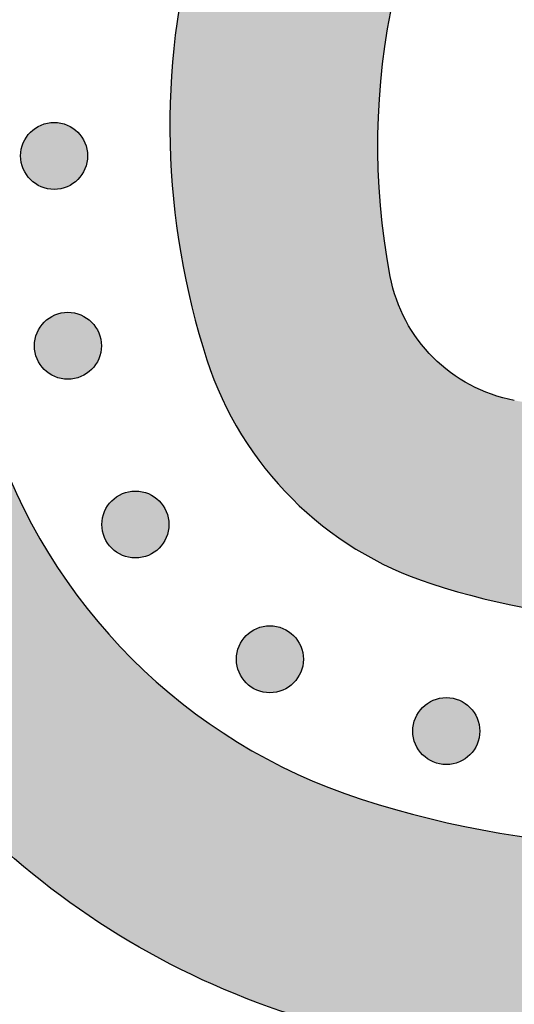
# Model space of a CAD drawing. Header units: millimetres. Extents: x -3873 to -97, y 912 to 4165.
# Tile 450 of 656: x -1492 to -1466, y 2607 to 2659. Entities that reach past the tile are written whole.
import ezdxf

# ---------------------------------------------------------------- set-up
doc = ezdxf.new("R2010")
doc.units = ezdxf.units.MM
doc.layers.add('pattern', color=7, linetype='Continuous', true_color=0x000000)

msp = doc.modelspace()

# ---------------------------------------------------------------- hatches: boundary and pattern name
at = {"layer": 'pattern'}
for points in [[(-1506.426, 2685.341), (-1505.53, 2686.481), (-1504.664, 2687.648), (-1503.83, 2688.842), (-1503.027, 2690.062), (-1502.258, 2691.306), (-1501.524, 2692.572), (-1500.825, 2693.86), (-1500.162, 2695.167), (-1499.537, 2696.493), (-1498.949, 2697.835), (-1498.401, 2699.192), (-1497.891, 2700.563), (-1497.42, 2701.945), (-1496.99, 2703.337), (-1496.6, 2704.737), (-1496.25, 2706.143), (-1496.062, 2704.601), (-1495.833, 2703.061), (-1495.564, 2701.524), (-1495.254, 2699.993), (-1494.903, 2698.467), (-1494.512, 2696.95), (-1494.08, 2695.443), (-1493.609, 2693.947), (-1493.099, 2692.464), (-1492.55, 2690.995), (-1491.963, 2689.543), (-1491.338, 2688.107), (-1490.677, 2686.691), (-1489.981, 2685.295), (-1489.249, 2683.921), (-1488.484, 2682.569), (-1489.465, 2680.77), (-1490.391, 2678.938), (-1491.26, 2677.076), (-1492.07, 2675.187), (-1492.821, 2673.274), (-1493.511, 2671.339), (-1494.139, 2669.385), (-1494.705, 2667.415), (-1494.94, 2666.514), (-1495.159, 2665.607), (-1495.363, 2664.693), (-1495.551, 2663.775), (-1495.722, 2662.851), (-1495.877, 2661.923), (-1496.016, 2660.99), (-1496.138, 2660.054), (-1496.243, 2659.115), (-1496.331, 2658.173), (-1496.402, 2657.228), (-1496.456, 2656.281), (-1496.493, 2655.333), (-1496.513, 2654.384), (-1496.515, 2653.435), (-1496.501, 2652.485), (-1496.469, 2651.536), (-1496.419, 2650.588), (-1496.353, 2649.641), (-1496.269, 2648.696), (-1496.169, 2647.753), (-1496.051, 2646.813), (-1495.917, 2645.877), (-1495.765, 2644.944), (-1495.597, 2644.015), (-1495.413, 2643.09), (-1495.212, 2642.171), (-1494.996, 2641.257), (-1494.763, 2640.348), (-1494.515, 2639.446), (-1494.251, 2638.551), (-1493.972, 2637.663), (-1493.692, 2636.84), (-1493.387, 2636.021), (-1493.057, 2635.206), (-1492.701, 2634.397), (-1492.32, 2633.593), (-1491.914, 2632.798), (-1491.482, 2632.011), (-1491.026, 2631.235), (-1490.545, 2630.469), (-1490.04, 2629.716), (-1489.511, 2628.976), (-1488.959, 2628.251), (-1488.385, 2627.541), (-1487.789, 2626.848), (-1487.171, 2626.172), (-1486.534, 2625.515), (-1485.877, 2624.878), (-1485.201, 2624.261), (-1484.508, 2623.664), (-1483.798, 2623.09), (-1483.073, 2622.539), (-1482.333, 2622.01), (-1481.579, 2621.505), (-1480.814, 2621.024), (-1480.037, 2620.568), (-1479.25, 2620.136), (-1478.455, 2619.73), (-1477.652, 2619.349), (-1476.842, 2618.994), (-1476.027, 2618.663), (-1475.208, 2618.359), (-1474.385, 2618.079), (-1473.497, 2617.8), (-1472.601, 2617.537), (-1471.699, 2617.288), (-1470.791, 2617.056), (-1469.877, 2616.839), (-1468.957, 2616.639), (-1468.033, 2616.455), (-1467.104, 2616.287), (-1466.171, 2616.136), (-1465.234, 2616.001), (-1464.294, 2615.884), (-1463.351, 2615.783), (-1462.406, 2615.7), (-1461.459, 2615.634), (-1460.511, 2615.585), (-1459.562, 2615.553), (-1458.612, 2615.538), (-1457.663, 2615.541), (-1456.714, 2615.561), (-1455.766, 2615.598), (-1454.819, 2615.652), (-1453.875, 2615.723), (-1452.933, 2615.812), (-1451.993, 2615.917), (-1451.057, 2616.039), (-1450.125, 2616.178), (-1449.196, 2616.333), (-1448.273, 2616.505), (-1447.354, 2616.692), (-1446.441, 2616.896), (-1445.534, 2617.116), (-1444.633, 2617.351), (-1442.665, 2617.917), (-1440.713, 2618.545), (-1438.779, 2619.234), (-1436.867, 2619.984), (-1434.98, 2620.794), (-1433.12, 2621.662), (-1431.29, 2622.587), (-1429.492, 2623.567), (-1428.402, 2622.965), (-1427.3, 2622.382), (-1426.185, 2621.819), (-1425.059, 2621.278), (-1423.921, 2620.758), (-1422.774, 2620.259), (-1421.616, 2619.782), (-1420.45, 2619.328), (-1419.275, 2618.896), (-1418.092, 2618.486), (-1416.902, 2618.099), (-1415.705, 2617.735), (-1414.503, 2617.395), (-1413.295, 2617.078), (-1412.083, 2616.784), (-1410.867, 2616.513), (-1413.774, 2615.821), (-1416.663, 2615.04), (-1419.53, 2614.171), (-1422.37, 2613.216), (-1425.18, 2612.175), (-1427.956, 2611.049), (-1430.694, 2609.842), (-1433.391, 2608.554), (-1434.688, 2608.025), (-1436.001, 2607.524), (-1437.329, 2607.049), (-1438.672, 2606.602), (-1440.028, 2606.184), (-1441.397, 2605.795), (-1442.778, 2605.436), (-1444.169, 2605.106), (-1445.57, 2604.807), (-1446.98, 2604.539), (-1448.398, 2604.302), (-1449.823, 2604.096), (-1451.253, 2603.923), (-1452.688, 2603.781), (-1454.126, 2603.672), (-1455.567, 2603.595), (-1457.009, 2603.55), (-1458.451, 2603.537), (-1459.893, 2603.557), (-1461.333, 2603.61), (-1462.77, 2603.694), (-1464.202, 2603.81), (-1465.63, 2603.959), (-1467.051, 2604.138), (-1468.466, 2604.349), (-1469.872, 2604.591), (-1471.269, 2604.863), (-1472.655, 2605.165), (-1474.031, 2605.497), (-1475.395, 2605.857), (-1476.745, 2606.246), (-1478.082, 2606.663), (-1479.229, 2607.053), (-1480.371, 2607.477), (-1481.507, 2607.938), (-1482.636, 2608.433), (-1483.755, 2608.964), (-1484.865, 2609.531), (-1485.961, 2610.132), (-1487.044, 2610.768), (-1488.111, 2611.439), (-1489.162, 2612.143), (-1490.193, 2612.879), (-1491.204, 2613.649), (-1492.194, 2614.449), (-1493.16, 2615.28), (-1494.102, 2616.141), (-1495.018, 2617.029), (-1495.907, 2617.945), (-1496.768, 2618.887), (-1497.599, 2619.853), (-1498.4, 2620.843), (-1499.169, 2621.854), (-1499.906, 2622.885), (-1500.61, 2623.935), (-1501.281, 2625.002), (-1501.917, 2626.085), (-1502.518, 2627.182), (-1503.085, 2628.291), (-1503.616, 2629.411), (-1504.112, 2630.539), (-1504.573, 2631.675), (-1504.998, 2632.817), (-1505.387, 2633.964), (-1505.894, 2635.601), (-1506.357, 2637.252), (-1506.775, 2638.915), (-1507.149, 2640.588), (-1507.686, 2643.337), (-1508.148, 2646.108), (-1508.533, 2648.897), (-1508.842, 2651.702), (-1509.072, 2654.518), (-1509.224, 2657.343), (-1509.297, 2660.173), (-1509.291, 2663.005), (-1509.205, 2665.836), (-1509.041, 2668.662), (-1508.798, 2671.481), (-1508.476, 2674.288), (-1508.078, 2677.081), (-1507.602, 2679.856), (-1507.051, 2682.61)], [(-1431.48, 2636.46), (-1431.649, 2650.505), (-1433.091, 2649.18), (-1434.578, 2647.906), (-1436.108, 2646.683), (-1437.678, 2645.515), (-1438.43, 2644.989), (-1439.198, 2644.48), (-1439.982, 2643.988), (-1440.782, 2643.513), (-1441.596, 2643.057), (-1442.425, 2642.62), (-1443.267, 2642.203), (-1444.122, 2641.807), (-1444.989, 2641.431), (-1445.867, 2641.076), (-1446.756, 2640.743), (-1447.654, 2640.433), (-1448.561, 2640.145), (-1449.477, 2639.881), (-1450.399, 2639.64), (-1451.327, 2639.422), (-1452.261, 2639.229), (-1453.199, 2639.059), (-1454.141, 2638.914), (-1455.085, 2638.793), (-1456.031, 2638.697), (-1456.977, 2638.625), (-1457.923, 2638.577), (-1458.867, 2638.553), (-1459.81, 2638.553), (-1460.749, 2638.577), (-1461.685, 2638.625), (-1462.615, 2638.696), (-1463.54, 2638.79), (-1464.459, 2638.906), (-1465.37, 2639.045), (-1466.273, 2639.205), (-1466.416, 2639.234), (-1466.559, 2639.265), (-1466.702, 2639.299), (-1466.845, 2639.335), (-1466.989, 2639.375), (-1467.132, 2639.417), (-1467.275, 2639.462), (-1467.418, 2639.51), (-1467.561, 2639.56), (-1467.703, 2639.614), (-1467.845, 2639.67), (-1467.986, 2639.729), (-1468.126, 2639.791), (-1468.266, 2639.855), (-1468.405, 2639.923), (-1468.544, 2639.993), (-1468.681, 2640.066), (-1468.817, 2640.142), (-1468.952, 2640.221), (-1469.086, 2640.302), (-1469.219, 2640.386), (-1469.35, 2640.473), (-1469.48, 2640.563), (-1469.609, 2640.655), (-1469.735, 2640.749), (-1469.86, 2640.846), (-1469.984, 2640.946), (-1470.105, 2641.048), (-1470.225, 2641.153), (-1470.343, 2641.26), (-1470.458, 2641.369), (-1470.572, 2641.48), (-1470.683, 2641.593), (-1470.792, 2641.709), (-1470.899, 2641.827), (-1471.004, 2641.946), (-1471.106, 2642.068), (-1471.205, 2642.191), (-1471.303, 2642.316), (-1471.397, 2642.443), (-1471.489, 2642.571), (-1471.579, 2642.701), (-1471.666, 2642.832), (-1471.75, 2642.965), (-1471.831, 2643.099), (-1471.91, 2643.234), (-1471.986, 2643.37), (-1472.059, 2643.508), (-1472.129, 2643.646), (-1472.197, 2643.785), (-1472.261, 2643.925), (-1472.323, 2644.066), (-1472.382, 2644.207), (-1472.439, 2644.349), (-1472.492, 2644.491), (-1472.543, 2644.633), (-1472.59, 2644.776), (-1472.635, 2644.919), (-1472.677, 2645.063), (-1472.717, 2645.206), (-1472.753, 2645.349), (-1472.787, 2645.492), (-1472.819, 2645.635), (-1472.847, 2645.778), (-1473.008, 2646.681), (-1473.146, 2647.593), (-1473.263, 2648.511), (-1473.357, 2649.436), (-1473.428, 2650.367), (-1473.476, 2651.302), (-1473.5, 2652.241), (-1473.501, 2653.184), (-1473.477, 2654.129), (-1473.429, 2655.074), (-1473.357, 2656.021), (-1473.261, 2656.966), (-1473.14, 2657.91), (-1472.995, 2658.852), (-1472.826, 2659.79), (-1472.632, 2660.724), (-1472.415, 2661.652), (-1472.174, 2662.575), (-1471.91, 2663.49), (-1471.622, 2664.397), (-1471.312, 2665.296), (-1470.98, 2666.185), (-1470.625, 2667.063), (-1470.249, 2667.93), (-1469.853, 2668.785), (-1469.436, 2669.627), (-1468.999, 2670.456), (-1468.543, 2671.27), (-1468.069, 2672.07), (-1467.577, 2672.854), (-1467.068, 2673.622), (-1466.542, 2674.374), (-1465.374, 2675.945), (-1464.152, 2677.475), (-1462.877, 2678.962), (-1461.553, 2680.404), (-1475.598, 2680.57), (-1476.223, 2679.638), (-1476.829, 2678.692), (-1477.416, 2677.732), (-1477.984, 2676.758), (-1478.531, 2675.772), (-1479.057, 2674.774), (-1479.563, 2673.765), (-1480.047, 2672.745), (-1480.51, 2671.714), (-1480.951, 2670.675), (-1481.369, 2669.627), (-1481.765, 2668.571), (-1482.139, 2667.508), (-1482.489, 2666.438), (-1482.816, 2665.363), (-1483.121, 2664.283), (-1483.302, 2663.589), (-1483.471, 2662.89), (-1483.628, 2662.186), (-1483.772, 2661.478), (-1483.904, 2660.767), (-1484.024, 2660.052), (-1484.131, 2659.333), (-1484.225, 2658.612), (-1484.306, 2657.888), (-1484.374, 2657.163), (-1484.428, 2656.435), (-1484.47, 2655.706), (-1484.499, 2654.975), (-1484.514, 2654.244), (-1484.516, 2653.513), (-1484.504, 2652.781), (-1484.48, 2652.05), (-1484.442, 2651.319), (-1484.39, 2650.59), (-1484.326, 2649.862), (-1484.249, 2649.136), (-1484.158, 2648.411), (-1484.054, 2647.69), (-1483.938, 2646.971), (-1483.808, 2646.255), (-1483.666, 2645.543), (-1483.512, 2644.835), (-1483.345, 2644.13), (-1483.166, 2643.431), (-1482.974, 2642.736), (-1482.771, 2642.046), (-1482.556, 2641.361), (-1482.387, 2640.863), (-1482.202, 2640.367), (-1482.002, 2639.873), (-1481.786, 2639.383), (-1481.555, 2638.896), (-1481.309, 2638.414), (-1481.048, 2637.937), (-1480.771, 2637.467), (-1480.48, 2637.003), (-1480.174, 2636.546), (-1479.853, 2636.098), (-1479.519, 2635.659), (-1479.171, 2635.229), (-1478.81, 2634.809), (-1478.436, 2634.399), (-1478.049, 2634.001), (-1477.651, 2633.615), (-1477.242, 2633.241), (-1476.822, 2632.88), (-1476.392, 2632.532), (-1475.952, 2632.198), (-1475.504, 2631.877), (-1475.047, 2631.571), (-1474.583, 2631.28), (-1474.113, 2631.004), (-1473.636, 2630.742), (-1473.154, 2630.496), (-1472.667, 2630.265), (-1472.177, 2630.05), (-1471.683, 2629.85), (-1471.186, 2629.665), (-1470.688, 2629.496), (-1470.004, 2629.281), (-1469.314, 2629.078), (-1468.619, 2628.886), (-1467.919, 2628.707), (-1467.215, 2628.54), (-1466.507, 2628.386), (-1465.794, 2628.244), (-1465.079, 2628.115), (-1464.36, 2627.998), (-1463.638, 2627.895), (-1462.914, 2627.804), (-1462.188, 2627.727), (-1461.459, 2627.663), (-1460.73, 2627.612), (-1459.999, 2627.574), (-1459.268, 2627.549), (-1458.537, 2627.538), (-1457.805, 2627.54), (-1457.074, 2627.555), (-1456.344, 2627.584), (-1455.615, 2627.626), (-1454.887, 2627.681), (-1454.161, 2627.749), (-1453.437, 2627.83), (-1452.716, 2627.924), (-1451.998, 2628.031), (-1451.283, 2628.15), (-1450.571, 2628.283), (-1449.863, 2628.427), (-1449.16, 2628.584), (-1448.461, 2628.753), (-1447.767, 2628.935), (-1446.687, 2629.239), (-1445.611, 2629.567), (-1444.542, 2629.917), (-1443.479, 2630.291), (-1442.423, 2630.687), (-1441.375, 2631.106), (-1440.336, 2631.546), (-1439.306, 2632.009), (-1438.285, 2632.494), (-1437.276, 2633), (-1436.278, 2633.526), (-1435.292, 2634.074), (-1434.319, 2634.641), (-1433.359, 2635.229), (-1432.412, 2635.835)], [(-1491.904, 2650.907), (-1491.876, 2650.88), (-1491.847, 2650.853), (-1491.817, 2650.826), (-1491.787, 2650.8), (-1491.755, 2650.774), (-1491.723, 2650.749), (-1491.689, 2650.724), (-1491.655, 2650.7), (-1491.62, 2650.676), (-1491.585, 2650.654), (-1491.548, 2650.632), (-1491.511, 2650.61), (-1491.473, 2650.59), (-1491.434, 2650.57), (-1491.395, 2650.551), (-1491.354, 2650.534), (-1491.314, 2650.516), (-1491.272, 2650.5), (-1491.23, 2650.485), (-1491.188, 2650.471), (-1491.145, 2650.458), (-1491.102, 2650.446), (-1491.058, 2650.435), (-1491.013, 2650.425), (-1490.969, 2650.416), (-1490.924, 2650.409), (-1490.878, 2650.402), (-1490.833, 2650.397), (-1490.787, 2650.393), (-1490.742, 2650.39), (-1490.696, 2650.388), (-1490.65, 2650.388), (-1490.604, 2650.388), (-1490.558, 2650.39), (-1490.512, 2650.393), (-1490.467, 2650.397), (-1490.421, 2650.402), (-1490.376, 2650.409), (-1490.331, 2650.417), (-1490.286, 2650.425), (-1490.242, 2650.435), (-1490.198, 2650.446), (-1490.155, 2650.458), (-1490.112, 2650.471), (-1490.069, 2650.485), (-1490.027, 2650.5), (-1489.986, 2650.517), (-1489.945, 2650.534), (-1489.905, 2650.552), (-1489.866, 2650.57), (-1489.827, 2650.59), (-1489.789, 2650.611), (-1489.752, 2650.632), (-1489.715, 2650.654), (-1489.679, 2650.677), (-1489.644, 2650.7), (-1489.61, 2650.724), (-1489.577, 2650.749), (-1489.545, 2650.774), (-1489.513, 2650.8), (-1489.482, 2650.826), (-1489.452, 2650.853), (-1489.423, 2650.88), (-1489.395, 2650.907), (-1489.368, 2650.936), (-1489.341, 2650.965), (-1489.314, 2650.994), (-1489.288, 2651.025), (-1489.262, 2651.057), (-1489.237, 2651.089), (-1489.212, 2651.123), (-1489.188, 2651.157), (-1489.164, 2651.192), (-1489.142, 2651.227), (-1489.12, 2651.264), (-1489.098, 2651.301), (-1489.078, 2651.339), (-1489.058, 2651.378), (-1489.039, 2651.417), (-1489.021, 2651.457), (-1489.004, 2651.498), (-1488.988, 2651.539), (-1488.973, 2651.581), (-1488.959, 2651.624), (-1488.946, 2651.667), (-1488.934, 2651.71), (-1488.923, 2651.754), (-1488.913, 2651.798), (-1488.904, 2651.843), (-1488.897, 2651.888), (-1488.89, 2651.933), (-1488.885, 2651.979), (-1488.881, 2652.024), (-1488.878, 2652.07), (-1488.876, 2652.116), (-1488.876, 2652.162), (-1488.876, 2652.208), (-1488.878, 2652.254), (-1488.881, 2652.3), (-1488.885, 2652.345), (-1488.89, 2652.391), (-1488.897, 2652.436), (-1488.905, 2652.481), (-1488.913, 2652.526), (-1488.923, 2652.57), (-1488.934, 2652.614), (-1488.946, 2652.657), (-1488.959, 2652.7), (-1488.973, 2652.743), (-1488.988, 2652.785), (-1489.005, 2652.826), (-1489.022, 2652.867), (-1489.04, 2652.907), (-1489.058, 2652.946), (-1489.078, 2652.985), (-1489.099, 2653.023), (-1489.12, 2653.06), (-1489.142, 2653.097), (-1489.165, 2653.132), (-1489.188, 2653.167), (-1489.212, 2653.202), (-1489.237, 2653.235), (-1489.262, 2653.267), (-1489.288, 2653.299), (-1489.314, 2653.33), (-1489.341, 2653.359), (-1489.368, 2653.388), (-1489.395, 2653.417), (-1489.424, 2653.444), (-1489.453, 2653.471), (-1489.482, 2653.498), (-1489.513, 2653.524), (-1489.545, 2653.55), (-1489.577, 2653.575), (-1489.611, 2653.6), (-1489.645, 2653.624), (-1489.68, 2653.647), (-1489.715, 2653.67), (-1489.752, 2653.692), (-1489.789, 2653.713), (-1489.827, 2653.734), (-1489.866, 2653.754), (-1489.905, 2653.772), (-1489.945, 2653.79), (-1489.986, 2653.807), (-1490.027, 2653.823), (-1490.069, 2653.839), (-1490.112, 2653.853), (-1490.155, 2653.866), (-1490.198, 2653.878), (-1490.242, 2653.889), (-1490.286, 2653.899), (-1490.331, 2653.907), (-1490.376, 2653.915), (-1490.421, 2653.921), (-1490.467, 2653.927), (-1490.512, 2653.931), (-1490.558, 2653.934), (-1490.604, 2653.936), (-1490.65, 2653.936), (-1490.696, 2653.936), (-1490.742, 2653.934), (-1490.788, 2653.931), (-1490.833, 2653.927), (-1490.879, 2653.921), (-1490.924, 2653.915), (-1490.969, 2653.907), (-1491.014, 2653.899), (-1491.058, 2653.889), (-1491.102, 2653.878), (-1491.145, 2653.866), (-1491.188, 2653.853), (-1491.231, 2653.838), (-1491.273, 2653.823), (-1491.314, 2653.807), (-1491.355, 2653.79), (-1491.395, 2653.772), (-1491.434, 2653.753), (-1491.473, 2653.734), (-1491.511, 2653.713), (-1491.548, 2653.692), (-1491.585, 2653.67), (-1491.62, 2653.647), (-1491.655, 2653.624), (-1491.69, 2653.6), (-1491.723, 2653.575), (-1491.755, 2653.55), (-1491.787, 2653.524), (-1491.818, 2653.498), (-1491.847, 2653.471), (-1491.876, 2653.444), (-1491.905, 2653.416), (-1491.932, 2653.388), (-1491.959, 2653.359), (-1491.986, 2653.329), (-1492.012, 2653.299), (-1492.038, 2653.267), (-1492.063, 2653.235), (-1492.088, 2653.201), (-1492.112, 2653.167), (-1492.135, 2653.132), (-1492.158, 2653.097), (-1492.18, 2653.06), (-1492.201, 2653.023), (-1492.222, 2652.985), (-1492.242, 2652.946), (-1492.26, 2652.907), (-1492.278, 2652.866), (-1492.295, 2652.826), (-1492.311, 2652.784), (-1492.327, 2652.742), (-1492.341, 2652.7), (-1492.354, 2652.657), (-1492.366, 2652.614), (-1492.377, 2652.57), (-1492.387, 2652.525), (-1492.395, 2652.481), (-1492.403, 2652.436), (-1492.409, 2652.39), (-1492.415, 2652.345), (-1492.419, 2652.299), (-1492.422, 2652.254), (-1492.424, 2652.208), (-1492.424, 2652.162), (-1492.424, 2652.116), (-1492.422, 2652.07), (-1492.419, 2652.024), (-1492.415, 2651.979), (-1492.409, 2651.933), (-1492.403, 2651.888), (-1492.395, 2651.843), (-1492.387, 2651.798), (-1492.377, 2651.754), (-1492.366, 2651.71), (-1492.354, 2651.667), (-1492.341, 2651.624), (-1492.326, 2651.581), (-1492.311, 2651.539), (-1492.295, 2651.498), (-1492.278, 2651.457), (-1492.26, 2651.417), (-1492.241, 2651.378), (-1492.222, 2651.339), (-1492.201, 2651.301), (-1492.18, 2651.264), (-1492.158, 2651.227), (-1492.135, 2651.191), (-1492.112, 2651.156), (-1492.088, 2651.122), (-1492.063, 2651.089), (-1492.038, 2651.057), (-1492.012, 2651.025), (-1491.986, 2650.994), (-1491.959, 2650.964), (-1491.932, 2650.935)], [(-1491.176, 2640.846), (-1491.148, 2640.818), (-1491.119, 2640.791), (-1491.089, 2640.764), (-1491.058, 2640.738), (-1491.026, 2640.712), (-1490.994, 2640.687), (-1490.961, 2640.662), (-1490.926, 2640.638), (-1490.892, 2640.615), (-1490.856, 2640.592), (-1490.819, 2640.57), (-1490.782, 2640.549), (-1490.744, 2640.528), (-1490.705, 2640.509), (-1490.666, 2640.49), (-1490.626, 2640.472), (-1490.585, 2640.455), (-1490.544, 2640.439), (-1490.502, 2640.424), (-1490.459, 2640.409), (-1490.416, 2640.396), (-1490.373, 2640.384), (-1490.329, 2640.373), (-1490.285, 2640.364), (-1490.24, 2640.355), (-1490.195, 2640.347), (-1490.15, 2640.341), (-1490.104, 2640.335), (-1490.059, 2640.331), (-1490.013, 2640.328), (-1489.967, 2640.327), (-1489.921, 2640.326), (-1489.875, 2640.327), (-1489.829, 2640.328), (-1489.783, 2640.331), (-1489.738, 2640.335), (-1489.692, 2640.341), (-1489.647, 2640.347), (-1489.602, 2640.355), (-1489.558, 2640.364), (-1489.513, 2640.373), (-1489.469, 2640.384), (-1489.426, 2640.396), (-1489.383, 2640.41), (-1489.34, 2640.424), (-1489.298, 2640.439), (-1489.257, 2640.455), (-1489.216, 2640.472), (-1489.176, 2640.49), (-1489.137, 2640.509), (-1489.098, 2640.528), (-1489.06, 2640.549), (-1489.023, 2640.57), (-1488.986, 2640.592), (-1488.951, 2640.615), (-1488.916, 2640.638), (-1488.882, 2640.662), (-1488.848, 2640.687), (-1488.816, 2640.712), (-1488.784, 2640.738), (-1488.754, 2640.764), (-1488.724, 2640.791), (-1488.695, 2640.818), (-1488.667, 2640.846), (-1488.639, 2640.874), (-1488.612, 2640.903), (-1488.585, 2640.933), (-1488.559, 2640.964), (-1488.533, 2640.995), (-1488.508, 2641.028), (-1488.483, 2641.061), (-1488.459, 2641.095), (-1488.436, 2641.13), (-1488.413, 2641.166), (-1488.391, 2641.202), (-1488.37, 2641.239), (-1488.349, 2641.277), (-1488.33, 2641.316), (-1488.311, 2641.356), (-1488.293, 2641.396), (-1488.276, 2641.436), (-1488.26, 2641.478), (-1488.245, 2641.52), (-1488.23, 2641.562), (-1488.217, 2641.605), (-1488.205, 2641.649), (-1488.194, 2641.692), (-1488.185, 2641.737), (-1488.176, 2641.781), (-1488.168, 2641.826), (-1488.162, 2641.872), (-1488.156, 2641.917), (-1488.152, 2641.963), (-1488.149, 2642.009), (-1488.148, 2642.054), (-1488.147, 2642.1), (-1488.148, 2642.146), (-1488.149, 2642.192), (-1488.152, 2642.238), (-1488.156, 2642.284), (-1488.162, 2642.329), (-1488.168, 2642.374), (-1488.176, 2642.419), (-1488.185, 2642.464), (-1488.194, 2642.508), (-1488.205, 2642.552), (-1488.217, 2642.596), (-1488.231, 2642.639), (-1488.245, 2642.681), (-1488.26, 2642.723), (-1488.276, 2642.764), (-1488.293, 2642.805), (-1488.311, 2642.845), (-1488.33, 2642.885), (-1488.349, 2642.923), (-1488.37, 2642.961), (-1488.391, 2642.999), (-1488.413, 2643.035), (-1488.436, 2643.071), (-1488.459, 2643.106), (-1488.483, 2643.14), (-1488.508, 2643.173), (-1488.533, 2643.206), (-1488.559, 2643.237), (-1488.585, 2643.268), (-1488.612, 2643.298), (-1488.639, 2643.327), (-1488.667, 2643.355), (-1488.695, 2643.382), (-1488.724, 2643.41), (-1488.754, 2643.436), (-1488.785, 2643.463), (-1488.816, 2643.488), (-1488.849, 2643.514), (-1488.882, 2643.538), (-1488.916, 2643.562), (-1488.951, 2643.586), (-1488.987, 2643.608), (-1489.023, 2643.63), (-1489.06, 2643.652), (-1489.098, 2643.672), (-1489.137, 2643.692), (-1489.177, 2643.711), (-1489.217, 2643.729), (-1489.257, 2643.746), (-1489.299, 2643.762), (-1489.341, 2643.777), (-1489.383, 2643.791), (-1489.426, 2643.804), (-1489.47, 2643.816), (-1489.513, 2643.827), (-1489.558, 2643.837), (-1489.602, 2643.846), (-1489.647, 2643.853), (-1489.693, 2643.86), (-1489.738, 2643.865), (-1489.784, 2643.869), (-1489.83, 2643.872), (-1489.875, 2643.874), (-1489.921, 2643.875), (-1489.967, 2643.874), (-1490.013, 2643.872), (-1490.059, 2643.869), (-1490.105, 2643.865), (-1490.15, 2643.86), (-1490.195, 2643.853), (-1490.24, 2643.846), (-1490.285, 2643.837), (-1490.329, 2643.827), (-1490.373, 2643.816), (-1490.417, 2643.804), (-1490.46, 2643.791), (-1490.502, 2643.777), (-1490.544, 2643.762), (-1490.585, 2643.746), (-1490.626, 2643.729), (-1490.666, 2643.711), (-1490.706, 2643.692), (-1490.744, 2643.672), (-1490.782, 2643.652), (-1490.82, 2643.63), (-1490.856, 2643.608), (-1490.892, 2643.586), (-1490.927, 2643.562), (-1490.961, 2643.538), (-1490.994, 2643.513), (-1491.027, 2643.488), (-1491.058, 2643.462), (-1491.089, 2643.436), (-1491.119, 2643.409), (-1491.148, 2643.382), (-1491.176, 2643.355), (-1491.203, 2643.327), (-1491.231, 2643.298), (-1491.257, 2643.268), (-1491.284, 2643.237), (-1491.309, 2643.205), (-1491.335, 2643.173), (-1491.359, 2643.14), (-1491.383, 2643.105), (-1491.407, 2643.071), (-1491.429, 2643.035), (-1491.451, 2642.998), (-1491.473, 2642.961), (-1491.493, 2642.923), (-1491.513, 2642.884), (-1491.532, 2642.845), (-1491.55, 2642.805), (-1491.567, 2642.764), (-1491.583, 2642.723), (-1491.598, 2642.681), (-1491.612, 2642.638), (-1491.625, 2642.595), (-1491.637, 2642.552), (-1491.648, 2642.508), (-1491.658, 2642.464), (-1491.667, 2642.419), (-1491.674, 2642.374), (-1491.681, 2642.329), (-1491.686, 2642.283), (-1491.69, 2642.238), (-1491.693, 2642.192), (-1491.695, 2642.146), (-1491.696, 2642.1), (-1491.695, 2642.054), (-1491.693, 2642.008), (-1491.69, 2641.962), (-1491.686, 2641.917), (-1491.681, 2641.871), (-1491.674, 2641.826), (-1491.667, 2641.781), (-1491.658, 2641.737), (-1491.648, 2641.692), (-1491.637, 2641.648), (-1491.625, 2641.605), (-1491.612, 2641.562), (-1491.598, 2641.519), (-1491.583, 2641.477), (-1491.567, 2641.436), (-1491.55, 2641.395), (-1491.532, 2641.355), (-1491.513, 2641.316), (-1491.493, 2641.277), (-1491.473, 2641.239), (-1491.451, 2641.202), (-1491.429, 2641.165), (-1491.407, 2641.13), (-1491.383, 2641.095), (-1491.359, 2641.061), (-1491.334, 2641.027), (-1491.309, 2640.995), (-1491.283, 2640.963), (-1491.257, 2640.933), (-1491.23, 2640.903), (-1491.203, 2640.874)], [(-1487.601, 2631.375), (-1487.572, 2631.347), (-1487.543, 2631.32), (-1487.514, 2631.293), (-1487.483, 2631.267), (-1487.451, 2631.241), (-1487.419, 2631.216), (-1487.385, 2631.192), (-1487.351, 2631.168), (-1487.316, 2631.144), (-1487.281, 2631.121), (-1487.244, 2631.099), (-1487.207, 2631.078), (-1487.169, 2631.058), (-1487.13, 2631.038), (-1487.091, 2631.019), (-1487.051, 2631.001), (-1487.01, 2630.984), (-1486.969, 2630.968), (-1486.927, 2630.953), (-1486.884, 2630.939), (-1486.841, 2630.926), (-1486.798, 2630.914), (-1486.754, 2630.903), (-1486.709, 2630.893), (-1486.665, 2630.884), (-1486.62, 2630.877), (-1486.575, 2630.87), (-1486.529, 2630.865), (-1486.484, 2630.861), (-1486.438, 2630.858), (-1486.392, 2630.856), (-1486.346, 2630.855), (-1486.3, 2630.856), (-1486.254, 2630.858), (-1486.208, 2630.861), (-1486.163, 2630.865), (-1486.117, 2630.87), (-1486.072, 2630.877), (-1486.027, 2630.884), (-1485.982, 2630.893), (-1485.938, 2630.903), (-1485.894, 2630.914), (-1485.851, 2630.926), (-1485.808, 2630.939), (-1485.765, 2630.953), (-1485.723, 2630.968), (-1485.682, 2630.984), (-1485.641, 2631.001), (-1485.601, 2631.019), (-1485.562, 2631.038), (-1485.523, 2631.058), (-1485.485, 2631.078), (-1485.448, 2631.1), (-1485.411, 2631.122), (-1485.375, 2631.144), (-1485.341, 2631.168), (-1485.306, 2631.192), (-1485.273, 2631.216), (-1485.241, 2631.242), (-1485.209, 2631.267), (-1485.178, 2631.294), (-1485.149, 2631.32), (-1485.119, 2631.348), (-1485.091, 2631.375), (-1485.064, 2631.403), (-1485.037, 2631.432), (-1485.01, 2631.462), (-1484.984, 2631.493), (-1484.958, 2631.525), (-1484.933, 2631.557), (-1484.908, 2631.59), (-1484.884, 2631.624), (-1484.861, 2631.659), (-1484.838, 2631.695), (-1484.816, 2631.731), (-1484.795, 2631.769), (-1484.774, 2631.807), (-1484.754, 2631.846), (-1484.736, 2631.885), (-1484.718, 2631.925), (-1484.701, 2631.966), (-1484.685, 2632.007), (-1484.669, 2632.049), (-1484.655, 2632.092), (-1484.642, 2632.135), (-1484.63, 2632.178), (-1484.619, 2632.222), (-1484.609, 2632.266), (-1484.601, 2632.311), (-1484.593, 2632.356), (-1484.587, 2632.401), (-1484.581, 2632.447), (-1484.577, 2632.492), (-1484.574, 2632.538), (-1484.572, 2632.584), (-1484.572, 2632.63), (-1484.572, 2632.676), (-1484.574, 2632.722), (-1484.577, 2632.767), (-1484.581, 2632.813), (-1484.587, 2632.858), (-1484.593, 2632.904), (-1484.601, 2632.949), (-1484.609, 2632.993), (-1484.619, 2633.038), (-1484.63, 2633.082), (-1484.642, 2633.125), (-1484.655, 2633.168), (-1484.67, 2633.21), (-1484.685, 2633.252), (-1484.701, 2633.294), (-1484.718, 2633.334), (-1484.736, 2633.375), (-1484.755, 2633.414), (-1484.774, 2633.453), (-1484.795, 2633.491), (-1484.816, 2633.528), (-1484.838, 2633.564), (-1484.861, 2633.6), (-1484.884, 2633.635), (-1484.908, 2633.669), (-1484.933, 2633.702), (-1484.958, 2633.735), (-1484.984, 2633.767), (-1485.01, 2633.797), (-1485.037, 2633.827), (-1485.064, 2633.856), (-1485.092, 2633.884), (-1485.12, 2633.912), (-1485.149, 2633.939), (-1485.179, 2633.966), (-1485.209, 2633.992), (-1485.241, 2634.018), (-1485.273, 2634.043), (-1485.307, 2634.068), (-1485.341, 2634.092), (-1485.376, 2634.115), (-1485.411, 2634.138), (-1485.448, 2634.16), (-1485.485, 2634.181), (-1485.523, 2634.202), (-1485.562, 2634.221), (-1485.601, 2634.24), (-1485.641, 2634.258), (-1485.682, 2634.275), (-1485.724, 2634.291), (-1485.765, 2634.306), (-1485.808, 2634.32), (-1485.851, 2634.333), (-1485.894, 2634.345), (-1485.938, 2634.356), (-1485.983, 2634.366), (-1486.027, 2634.375), (-1486.072, 2634.383), (-1486.117, 2634.389), (-1486.163, 2634.394), (-1486.209, 2634.399), (-1486.254, 2634.402), (-1486.3, 2634.403), (-1486.346, 2634.404), (-1486.392, 2634.403), (-1486.438, 2634.402), (-1486.484, 2634.399), (-1486.529, 2634.394), (-1486.575, 2634.389), (-1486.62, 2634.383), (-1486.665, 2634.375), (-1486.71, 2634.366), (-1486.754, 2634.356), (-1486.798, 2634.345), (-1486.841, 2634.333), (-1486.884, 2634.32), (-1486.927, 2634.306), (-1486.969, 2634.291), (-1487.01, 2634.275), (-1487.051, 2634.258), (-1487.091, 2634.24), (-1487.13, 2634.221), (-1487.169, 2634.201), (-1487.207, 2634.181), (-1487.244, 2634.16), (-1487.281, 2634.138), (-1487.317, 2634.115), (-1487.352, 2634.091), (-1487.386, 2634.067), (-1487.419, 2634.043), (-1487.451, 2634.018), (-1487.483, 2633.992), (-1487.514, 2633.966), (-1487.544, 2633.939), (-1487.573, 2633.912), (-1487.601, 2633.884), (-1487.628, 2633.856), (-1487.655, 2633.827), (-1487.682, 2633.797), (-1487.708, 2633.766), (-1487.734, 2633.735), (-1487.759, 2633.702), (-1487.784, 2633.669), (-1487.808, 2633.635), (-1487.832, 2633.6), (-1487.854, 2633.564), (-1487.876, 2633.528), (-1487.898, 2633.49), (-1487.918, 2633.452), (-1487.938, 2633.414), (-1487.957, 2633.374), (-1487.974, 2633.334), (-1487.991, 2633.293), (-1488.008, 2633.252), (-1488.023, 2633.21), (-1488.037, 2633.168), (-1488.05, 2633.125), (-1488.062, 2633.081), (-1488.073, 2633.037), (-1488.083, 2632.993), (-1488.091, 2632.948), (-1488.099, 2632.903), (-1488.106, 2632.858), (-1488.111, 2632.813), (-1488.115, 2632.767), (-1488.118, 2632.721), (-1488.12, 2632.675), (-1488.12, 2632.629), (-1488.12, 2632.584), (-1488.118, 2632.538), (-1488.115, 2632.492), (-1488.111, 2632.446), (-1488.106, 2632.401), (-1488.099, 2632.356), (-1488.091, 2632.311), (-1488.083, 2632.266), (-1488.073, 2632.222), (-1488.062, 2632.178), (-1488.05, 2632.134), (-1488.037, 2632.091), (-1488.023, 2632.049), (-1488.007, 2632.007), (-1487.991, 2631.966), (-1487.974, 2631.925), (-1487.956, 2631.885), (-1487.938, 2631.845), (-1487.918, 2631.807), (-1487.897, 2631.769), (-1487.876, 2631.731), (-1487.854, 2631.695), (-1487.831, 2631.659), (-1487.808, 2631.624), (-1487.784, 2631.59), (-1487.759, 2631.557), (-1487.734, 2631.524), (-1487.708, 2631.493), (-1487.682, 2631.462), (-1487.655, 2631.432), (-1487.628, 2631.403)], [(-1480.475, 2624.235), (-1480.447, 2624.207), (-1480.418, 2624.18), (-1480.388, 2624.153), (-1480.357, 2624.127), (-1480.326, 2624.101), (-1480.293, 2624.076), (-1480.26, 2624.051), (-1480.226, 2624.027), (-1480.191, 2624.004), (-1480.155, 2623.981), (-1480.119, 2623.959), (-1480.081, 2623.938), (-1480.043, 2623.917), (-1480.005, 2623.898), (-1479.965, 2623.879), (-1479.925, 2623.861), (-1479.884, 2623.844), (-1479.843, 2623.828), (-1479.801, 2623.813), (-1479.759, 2623.799), (-1479.716, 2623.785), (-1479.672, 2623.773), (-1479.628, 2623.762), (-1479.584, 2623.753), (-1479.539, 2623.744), (-1479.494, 2623.736), (-1479.449, 2623.73), (-1479.404, 2623.724), (-1479.358, 2623.72), (-1479.312, 2623.717), (-1479.266, 2623.716), (-1479.22, 2623.715), (-1479.175, 2623.716), (-1479.129, 2623.717), (-1479.083, 2623.72), (-1479.037, 2623.725), (-1478.992, 2623.73), (-1478.947, 2623.736), (-1478.902, 2623.744), (-1478.857, 2623.753), (-1478.813, 2623.763), (-1478.769, 2623.774), (-1478.725, 2623.786), (-1478.682, 2623.799), (-1478.64, 2623.813), (-1478.598, 2623.828), (-1478.557, 2623.844), (-1478.516, 2623.861), (-1478.476, 2623.879), (-1478.436, 2623.898), (-1478.398, 2623.917), (-1478.36, 2623.938), (-1478.322, 2623.959), (-1478.286, 2623.981), (-1478.25, 2624.004), (-1478.215, 2624.027), (-1478.181, 2624.051), (-1478.148, 2624.076), (-1478.115, 2624.101), (-1478.084, 2624.127), (-1478.053, 2624.153), (-1478.023, 2624.18), (-1477.994, 2624.207), (-1477.966, 2624.235), (-1477.938, 2624.263), (-1477.911, 2624.292), (-1477.885, 2624.322), (-1477.858, 2624.353), (-1477.833, 2624.384), (-1477.807, 2624.417), (-1477.783, 2624.45), (-1477.759, 2624.484), (-1477.735, 2624.519), (-1477.712, 2624.555), (-1477.69, 2624.591), (-1477.669, 2624.628), (-1477.649, 2624.666), (-1477.629, 2624.705), (-1477.61, 2624.745), (-1477.592, 2624.785), (-1477.575, 2624.825), (-1477.559, 2624.867), (-1477.544, 2624.909), (-1477.53, 2624.951), (-1477.517, 2624.994), (-1477.505, 2625.038), (-1477.494, 2625.082), (-1477.484, 2625.126), (-1477.475, 2625.171), (-1477.468, 2625.215), (-1477.461, 2625.261), (-1477.456, 2625.306), (-1477.452, 2625.352), (-1477.449, 2625.398), (-1477.447, 2625.444), (-1477.446, 2625.489), (-1477.447, 2625.535), (-1477.449, 2625.581), (-1477.452, 2625.627), (-1477.456, 2625.673), (-1477.461, 2625.718), (-1477.468, 2625.763), (-1477.475, 2625.808), (-1477.484, 2625.853), (-1477.494, 2625.897), (-1477.505, 2625.941), (-1477.517, 2625.985), (-1477.53, 2626.028), (-1477.544, 2626.07), (-1477.559, 2626.112), (-1477.575, 2626.153), (-1477.592, 2626.194), (-1477.61, 2626.234), (-1477.629, 2626.274), (-1477.649, 2626.312), (-1477.669, 2626.35), (-1477.691, 2626.388), (-1477.713, 2626.424), (-1477.735, 2626.46), (-1477.759, 2626.495), (-1477.783, 2626.529), (-1477.807, 2626.562), (-1477.833, 2626.595), (-1477.858, 2626.626), (-1477.885, 2626.657), (-1477.911, 2626.687), (-1477.939, 2626.716), (-1477.966, 2626.744), (-1477.994, 2626.772), (-1478.023, 2626.799), (-1478.053, 2626.825), (-1478.084, 2626.852), (-1478.116, 2626.877), (-1478.148, 2626.903), (-1478.181, 2626.927), (-1478.215, 2626.951), (-1478.25, 2626.975), (-1478.286, 2626.997), (-1478.323, 2627.02), (-1478.36, 2627.041), (-1478.398, 2627.061), (-1478.437, 2627.081), (-1478.476, 2627.1), (-1478.516, 2627.118), (-1478.557, 2627.135), (-1478.598, 2627.151), (-1478.64, 2627.166), (-1478.683, 2627.18), (-1478.726, 2627.193), (-1478.769, 2627.205), (-1478.813, 2627.216), (-1478.857, 2627.226), (-1478.902, 2627.235), (-1478.947, 2627.242), (-1478.992, 2627.249), (-1479.038, 2627.254), (-1479.083, 2627.258), (-1479.129, 2627.261), (-1479.175, 2627.263), (-1479.221, 2627.264), (-1479.267, 2627.263), (-1479.313, 2627.261), (-1479.358, 2627.258), (-1479.404, 2627.254), (-1479.449, 2627.249), (-1479.495, 2627.242), (-1479.54, 2627.235), (-1479.584, 2627.226), (-1479.629, 2627.216), (-1479.673, 2627.205), (-1479.716, 2627.193), (-1479.759, 2627.18), (-1479.801, 2627.166), (-1479.843, 2627.151), (-1479.885, 2627.135), (-1479.925, 2627.118), (-1479.966, 2627.1), (-1480.005, 2627.081), (-1480.044, 2627.061), (-1480.082, 2627.041), (-1480.119, 2627.019), (-1480.155, 2626.997), (-1480.191, 2626.975), (-1480.226, 2626.951), (-1480.26, 2626.927), (-1480.294, 2626.902), (-1480.326, 2626.877), (-1480.358, 2626.851), (-1480.388, 2626.825), (-1480.418, 2626.799), (-1480.447, 2626.771), (-1480.475, 2626.744), (-1480.503, 2626.716), (-1480.53, 2626.687), (-1480.557, 2626.657), (-1480.583, 2626.626), (-1480.609, 2626.594), (-1480.634, 2626.562), (-1480.659, 2626.529), (-1480.683, 2626.495), (-1480.706, 2626.46), (-1480.729, 2626.424), (-1480.751, 2626.387), (-1480.772, 2626.35), (-1480.793, 2626.312), (-1480.812, 2626.273), (-1480.831, 2626.234), (-1480.849, 2626.194), (-1480.866, 2626.153), (-1480.882, 2626.112), (-1480.897, 2626.07), (-1480.911, 2626.027), (-1480.924, 2625.984), (-1480.936, 2625.941), (-1480.947, 2625.897), (-1480.957, 2625.853), (-1480.966, 2625.808), (-1480.974, 2625.763), (-1480.98, 2625.718), (-1480.985, 2625.672), (-1480.99, 2625.627), (-1480.993, 2625.581), (-1480.994, 2625.535), (-1480.995, 2625.489), (-1480.994, 2625.443), (-1480.993, 2625.397), (-1480.99, 2625.352), (-1480.985, 2625.306), (-1480.98, 2625.26), (-1480.974, 2625.215), (-1480.966, 2625.17), (-1480.957, 2625.126), (-1480.947, 2625.081), (-1480.936, 2625.037), (-1480.924, 2624.994), (-1480.911, 2624.951), (-1480.897, 2624.908), (-1480.882, 2624.867), (-1480.866, 2624.825), (-1480.849, 2624.784), (-1480.831, 2624.744), (-1480.812, 2624.705), (-1480.792, 2624.666), (-1480.772, 2624.628), (-1480.751, 2624.591), (-1480.729, 2624.554), (-1480.706, 2624.519), (-1480.683, 2624.484), (-1480.658, 2624.45), (-1480.634, 2624.416), (-1480.609, 2624.384), (-1480.583, 2624.352), (-1480.557, 2624.322), (-1480.53, 2624.292), (-1480.503, 2624.263)], [(-1471.13, 2620.428), (-1471.102, 2620.4), (-1471.073, 2620.373), (-1471.043, 2620.346), (-1471.012, 2620.32), (-1470.98, 2620.294), (-1470.948, 2620.269), (-1470.915, 2620.245), (-1470.881, 2620.22), (-1470.846, 2620.197), (-1470.81, 2620.174), (-1470.773, 2620.152), (-1470.736, 2620.131), (-1470.698, 2620.111), (-1470.659, 2620.091), (-1470.62, 2620.072), (-1470.58, 2620.054), (-1470.539, 2620.037), (-1470.498, 2620.021), (-1470.456, 2620.006), (-1470.413, 2619.992), (-1470.37, 2619.979), (-1470.327, 2619.967), (-1470.283, 2619.956), (-1470.239, 2619.946), (-1470.194, 2619.937), (-1470.149, 2619.929), (-1470.104, 2619.923), (-1470.058, 2619.918), (-1470.013, 2619.914), (-1469.967, 2619.911), (-1469.921, 2619.909), (-1469.875, 2619.908), (-1469.829, 2619.909), (-1469.783, 2619.911), (-1469.738, 2619.914), (-1469.692, 2619.918), (-1469.646, 2619.923), (-1469.601, 2619.93), (-1469.556, 2619.937), (-1469.512, 2619.946), (-1469.467, 2619.956), (-1469.423, 2619.967), (-1469.38, 2619.979), (-1469.337, 2619.992), (-1469.295, 2620.006), (-1469.253, 2620.021), (-1469.211, 2620.037), (-1469.17, 2620.054), (-1469.13, 2620.072), (-1469.091, 2620.091), (-1469.052, 2620.111), (-1469.014, 2620.131), (-1468.977, 2620.152), (-1468.94, 2620.175), (-1468.905, 2620.197), (-1468.87, 2620.221), (-1468.836, 2620.245), (-1468.802, 2620.269), (-1468.77, 2620.295), (-1468.738, 2620.32), (-1468.708, 2620.347), (-1468.678, 2620.373), (-1468.649, 2620.4), (-1468.621, 2620.428), (-1468.593, 2620.456), (-1468.566, 2620.485), (-1468.539, 2620.515), (-1468.513, 2620.546), (-1468.487, 2620.577), (-1468.462, 2620.61), (-1468.437, 2620.643), (-1468.413, 2620.677), (-1468.39, 2620.712), (-1468.367, 2620.748), (-1468.345, 2620.784), (-1468.324, 2620.822), (-1468.303, 2620.86), (-1468.284, 2620.898), (-1468.265, 2620.938), (-1468.247, 2620.978), (-1468.23, 2621.019), (-1468.214, 2621.06), (-1468.199, 2621.102), (-1468.185, 2621.144), (-1468.172, 2621.187), (-1468.159, 2621.231), (-1468.149, 2621.275), (-1468.139, 2621.319), (-1468.13, 2621.364), (-1468.122, 2621.409), (-1468.116, 2621.454), (-1468.111, 2621.499), (-1468.106, 2621.545), (-1468.103, 2621.591), (-1468.102, 2621.637), (-1468.101, 2621.683), (-1468.102, 2621.729), (-1468.103, 2621.774), (-1468.106, 2621.82), (-1468.111, 2621.866), (-1468.116, 2621.911), (-1468.122, 2621.957), (-1468.13, 2622.002), (-1468.139, 2622.046), (-1468.149, 2622.091), (-1468.16, 2622.134), (-1468.172, 2622.178), (-1468.185, 2622.221), (-1468.199, 2622.263), (-1468.214, 2622.305), (-1468.23, 2622.347), (-1468.247, 2622.387), (-1468.265, 2622.427), (-1468.284, 2622.467), (-1468.304, 2622.506), (-1468.324, 2622.544), (-1468.345, 2622.581), (-1468.367, 2622.617), (-1468.39, 2622.653), (-1468.413, 2622.688), (-1468.438, 2622.722), (-1468.462, 2622.755), (-1468.487, 2622.788), (-1468.513, 2622.819), (-1468.539, 2622.85), (-1468.566, 2622.88), (-1468.593, 2622.909), (-1468.621, 2622.937), (-1468.649, 2622.965), (-1468.678, 2622.992), (-1468.708, 2623.019), (-1468.739, 2623.045), (-1468.77, 2623.071), (-1468.803, 2623.096), (-1468.836, 2623.121), (-1468.87, 2623.145), (-1468.905, 2623.168), (-1468.941, 2623.191), (-1468.977, 2623.213), (-1469.014, 2623.234), (-1469.053, 2623.255), (-1469.091, 2623.274), (-1469.131, 2623.293), (-1469.171, 2623.311), (-1469.211, 2623.328), (-1469.253, 2623.344), (-1469.295, 2623.359), (-1469.337, 2623.373), (-1469.38, 2623.386), (-1469.424, 2623.398), (-1469.468, 2623.409), (-1469.512, 2623.419), (-1469.557, 2623.428), (-1469.602, 2623.436), (-1469.647, 2623.442), (-1469.692, 2623.447), (-1469.738, 2623.452), (-1469.784, 2623.454), (-1469.83, 2623.456), (-1469.875, 2623.457), (-1469.921, 2623.456), (-1469.967, 2623.454), (-1470.013, 2623.451), (-1470.059, 2623.447), (-1470.104, 2623.442), (-1470.149, 2623.436), (-1470.194, 2623.428), (-1470.239, 2623.419), (-1470.283, 2623.409), (-1470.327, 2623.398), (-1470.371, 2623.386), (-1470.414, 2623.373), (-1470.456, 2623.359), (-1470.498, 2623.344), (-1470.539, 2623.328), (-1470.58, 2623.311), (-1470.62, 2623.293), (-1470.66, 2623.274), (-1470.698, 2623.254), (-1470.736, 2623.234), (-1470.774, 2623.213), (-1470.81, 2623.191), (-1470.846, 2623.168), (-1470.881, 2623.144), (-1470.915, 2623.12), (-1470.948, 2623.096), (-1470.981, 2623.07), (-1471.012, 2623.045), (-1471.043, 2623.018), (-1471.073, 2622.992), (-1471.102, 2622.965), (-1471.13, 2622.937), (-1471.158, 2622.909), (-1471.185, 2622.88), (-1471.211, 2622.85), (-1471.238, 2622.819), (-1471.263, 2622.788), (-1471.289, 2622.755), (-1471.313, 2622.722), (-1471.337, 2622.688), (-1471.361, 2622.653), (-1471.384, 2622.617), (-1471.406, 2622.581), (-1471.427, 2622.543), (-1471.447, 2622.505), (-1471.467, 2622.467), (-1471.486, 2622.427), (-1471.504, 2622.387), (-1471.521, 2622.346), (-1471.537, 2622.305), (-1471.552, 2622.263), (-1471.566, 2622.221), (-1471.579, 2622.178), (-1471.591, 2622.134), (-1471.602, 2622.09), (-1471.612, 2622.046), (-1471.621, 2622.001), (-1471.628, 2621.956), (-1471.635, 2621.911), (-1471.64, 2621.866), (-1471.644, 2621.82), (-1471.647, 2621.774), (-1471.649, 2621.728), (-1471.65, 2621.682), (-1471.649, 2621.636), (-1471.647, 2621.591), (-1471.644, 2621.545), (-1471.64, 2621.499), (-1471.635, 2621.454), (-1471.628, 2621.408), (-1471.621, 2621.363), (-1471.612, 2621.319), (-1471.602, 2621.275), (-1471.591, 2621.231), (-1471.579, 2621.187), (-1471.566, 2621.144), (-1471.552, 2621.102), (-1471.537, 2621.06), (-1471.521, 2621.018), (-1471.504, 2620.978), (-1471.486, 2620.938), (-1471.467, 2620.898), (-1471.447, 2620.859), (-1471.427, 2620.821), (-1471.405, 2620.784), (-1471.383, 2620.748), (-1471.361, 2620.712), (-1471.337, 2620.677), (-1471.313, 2620.643), (-1471.289, 2620.61), (-1471.263, 2620.577), (-1471.238, 2620.546), (-1471.211, 2620.515), (-1471.185, 2620.485), (-1471.157, 2620.456)]]:
    msp.add_hatch(color=256, dxfattribs=at).paths.add_polyline_path(points, flags=0)

# ---------------------------------------------------------------- linework, layer by layer
for centre in [(-1490.65, 2652.162), (-1489.921, 2642.1), (-1486.346, 2632.63), (-1479.221, 2625.489), (-1469.875, 2621.683)]:
    msp.add_circle(centre, 1.774, dxfattribs=at)
at = {"layer": 'pattern', "extrusion": (0, 0, -1)}
for centre, radius, start, end in [((1436.368, 2652.729), 37.135, 349.2126, 35.6541), ((1464.727, 2647.325), 8.266, 280.7781, 349.2126), ((1465.004, 2647.049), 42.45, 287.9441, 342.0465), ((1458.283, 2667.803), 64.266, 247.21157, 287.94413)]:
    msp.add_arc(centre, radius, start, end, dxfattribs=at)
at = {"layer": 'pattern'}
for centre, radius, start, end in [((-1444.251, 2653.773), 40.266, 164.87, 197.9535), ((-1465.004, 2647.049), 18.45, 197.9535, 252.0559), ((-1465.004, 2647.049), 30.45, 197.9535, 252.0559), ((-1458.283, 2667.803), 40.266, 252.0559, 285.1394), ((-1458.283, 2667.803), 52.266, 252.0559, 285.1394), ((-1654.795, 2907.856), 387.7, 270.26416, 310.72828)]:
    msp.add_arc(centre, radius, start, end, dxfattribs=at)

doc.saveas('drawing.dxf')
